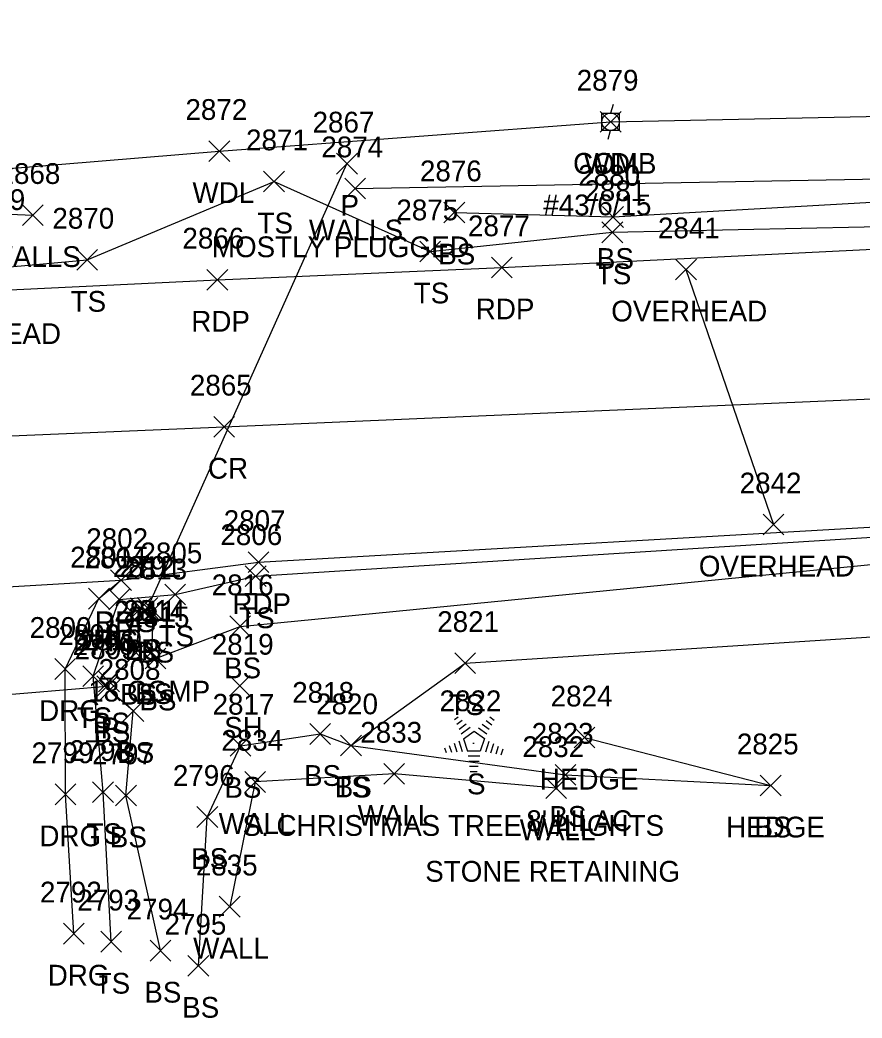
# Model space of a CAD drawing. Extents: x 1611797 to 1633212, y 298978 to 305475.
# Drawn here: x 1616149.2 to 1616230.2, y 301453.9 to 301550 of the extents above; entities that cross this region are included whole.
import ezdxf

# ---------------------------------------------------------------- set-up
doc = ezdxf.new("R2010")
doc.units = 0
for name, color, linetype in [('D_A', 7, 'Continuous'), ('D_C', 7, 'Continuous'), ('D_I', 7, 'Continuous'), ('D_TIC', 7, 'Continuous'), ('DCP', 7, 'Continuous'), ('L_A', 7, 'Continuous'), ('L_C', 7, 'Continuous'), ('L_I', 7, 'Continuous'), ('L_TIC', 7, 'Continuous'), ('LAHR', 7, 'Continuous'), ('LAWA', 7, 'Continuous'), ('LELB', 7, 'Continuous'), ('LTC', 7, 'Continuous'), ('LW', 7, 'Continuous'), ('LWS', 7, 'Continuous'), ('P_A', 7, 'Continuous'), ('P_I', 7, 'Continuous'), ('P_TIC', 7, 'Continuous'), ('PET', 7, 'Continuous'), ('PRC', 7, 'Continuous'), ('R_A', 7, 'Continuous'), ('R_I', 7, 'Continuous'), ('R_TIC', 7, 'Continuous'), ('RDG', 7, 'Continuous'), ('U_A', 7, 'Continuous'), ('U_C', 7, 'Continuous'), ('U_I', 7, 'Continuous'), ('U_TIC', 7, 'Continuous'), ('UCO', 7, 'Continuous'), ('UP', 7, 'Continuous')]:
    doc.layers.add(name, color=color, linetype=linetype)

msp = doc.modelspace()

# ---------------------------------------------------------------- linework, layer by layer
at = {"layer": 'D_TIC'}
for points in [[(1616179.627, 301535.189), (1616181.627, 301537.189)], [(1616181.627, 301535.189), (1616179.627, 301537.189)], [(1616160.437, 301492.414), (1616162.437, 301494.414)], [(1616162.437, 301492.414), (1616160.437, 301494.414)], [(1616156.571, 301484.883), (1616158.571, 301486.883)], [(1616158.571, 301484.883), (1616156.571, 301486.883)]]:
    msp.add_lwpolyline(points, dxfattribs=at)
at = {"layer": 'DCP'}
for points in [[(1616161.437, 301493.414), (1616180.627, 301536.189)], [(1616134.638, 301483.967), (1616157.571, 301485.883)]]:
    msp.add_lwpolyline(points, dxfattribs=at)
at = {"layer": 'L_TIC'}
for points in [[(1616205, 301539.224), (1616207, 301541.224)], [(1616207, 301539.224), (1616205, 301541.224)], [(1616167.347, 301536.406), (1616169.347, 301538.406)], [(1616169.347, 301536.406), (1616167.347, 301538.406)], [(1616172.613, 301533.481), (1616174.613, 301535.481)], [(1616174.613, 301533.481), (1616172.613, 301535.481)], [(1616180.425, 301532.806), (1616182.425, 301534.806)], [(1616182.425, 301532.806), (1616180.425, 301534.806)], [(1616149.407, 301530.242), (1616151.407, 301532.242)], [(1616151.407, 301530.242), (1616149.407, 301532.242)], [(1616189.963, 301530.496), (1616191.963, 301532.496)], [(1616191.963, 301530.496), (1616189.963, 301532.496)], [(1616205.23, 301530.062), (1616207.23, 301532.062)], [(1616207.23, 301530.062), (1616205.23, 301532.062)], [(1616205.16, 301528.587), (1616207.16, 301530.587)], [(1616207.16, 301528.587), (1616205.16, 301530.587)], [(1616154.631, 301525.935), (1616156.631, 301527.935)], [(1616156.631, 301525.935), (1616154.631, 301527.935)], [(1616187.642, 301526.741), (1616189.642, 301528.741)], [(1616189.642, 301526.741), (1616187.642, 301528.741)], [(1616170.844, 301495.476), (1616172.844, 301497.476)], [(1616172.844, 301495.476), (1616170.844, 301497.476)], [(1616157.717, 301493.239), (1616159.717, 301495.239)], [(1616159.717, 301493.239), (1616157.717, 301495.239)], [(1616163.095, 301493.723), (1616165.095, 301495.723)], [(1616165.095, 301493.723), (1616163.095, 301495.723)], [(1616159.792, 301492.408), (1616161.792, 301494.408)], [(1616161.792, 301492.408), (1616159.792, 301494.408)], [(1616160.99, 301492.164), (1616162.99, 301494.164)], [(1616162.99, 301492.164), (1616160.99, 301494.164)], [(1616169.363, 301490.649), (1616171.363, 301492.649)], [(1616171.363, 301490.649), (1616169.363, 301492.649)], [(1616159.349, 301488.117), (1616161.349, 301490.117)], [(1616161.349, 301488.117), (1616159.349, 301490.117)], [(1616160.812, 301488.177), (1616162.812, 301490.177)], [(1616162.812, 301488.177), (1616160.812, 301490.177)], [(1616161.216, 301487.561), (1616163.216, 301489.561)], [(1616163.216, 301487.561), (1616161.216, 301489.561)], [(1616191.004, 301487.111), (1616193.004, 301489.111)], [(1616193.004, 301487.111), (1616191.004, 301489.111)], [(1616155.201, 301485.854), (1616157.201, 301487.854)], [(1616157.201, 301485.854), (1616155.201, 301487.854)], [(1616156.729, 301485.339), (1616158.729, 301487.339)], [(1616158.729, 301485.339), (1616156.729, 301487.339)], [(1616169.323, 301484.925), (1616171.323, 301486.925)], [(1616171.323, 301484.925), (1616169.323, 301486.925)], [(1616156.784, 301484.492), (1616158.784, 301486.492)], [(1616158.784, 301484.492), (1616156.784, 301486.492)], [(1616159.071, 301482.504), (1616161.071, 301484.504)], [(1616161.071, 301482.504), (1616159.071, 301484.504)], [(1616177.054, 301480.292), (1616179.054, 301482.292)], [(1616179.054, 301480.292), (1616177.054, 301482.292)], [(1616202.487, 301479.942), (1616204.487, 301481.942)], [(1616204.487, 301479.942), (1616202.487, 301481.942)], [(1616169.39, 301479.148), (1616171.39, 301481.148)], [(1616171.39, 301479.148), (1616169.39, 301481.148)], [(1616180.012, 301479.188), (1616182.012, 301481.188)], [(1616182.012, 301479.188), (1616180.012, 301481.188)], [(1616180.012, 301479.188), (1616182.012, 301481.188)], [(1616182.012, 301479.188), (1616180.012, 301481.188)], [(1616184.168, 301476.451), (1616186.168, 301478.451)], [(1616186.168, 301476.451), (1616184.168, 301478.451)], [(1616200.667, 301476.353), (1616202.667, 301478.353)], [(1616202.667, 301476.353), (1616200.667, 301478.353)], [(1616170.8, 301475.672), (1616172.8, 301477.672)], [(1616172.8, 301475.672), (1616170.8, 301477.672)], [(1616199.765, 301475.067), (1616201.765, 301477.067)], [(1616201.765, 301475.067), (1616199.765, 301477.067)], [(1616220.403, 301475.329), (1616222.403, 301477.329)], [(1616222.403, 301475.329), (1616220.403, 301477.329)], [(1616220.403, 301475.329), (1616222.403, 301477.329)], [(1616222.403, 301475.329), (1616220.403, 301477.329)], [(1616156.158, 301474.691), (1616158.158, 301476.691)], [(1616158.158, 301474.691), (1616156.158, 301476.691)], [(1616158.365, 301474.375), (1616160.365, 301476.375)], [(1616160.365, 301474.375), (1616158.365, 301476.375)], [(1616166.192, 301472.297), (1616168.192, 301474.297)], [(1616168.192, 301472.297), (1616166.192, 301474.297)], [(1616168.344, 301463.669), (1616170.344, 301465.669)], [(1616170.344, 301463.669), (1616168.344, 301465.669)], [(1616156.943, 301460.295), (1616158.943, 301462.295)], [(1616158.943, 301460.295), (1616156.943, 301462.295)], [(1616161.687, 301459.432), (1616163.687, 301461.432)], [(1616163.687, 301459.432), (1616161.687, 301461.432)], [(1616165.331, 301457.974), (1616167.331, 301459.974)], [(1616167.331, 301457.974), (1616165.331, 301459.974)]]:
    msp.add_lwpolyline(points, dxfattribs=at)
at = {"layer": 'LAHR'}
msp.add_lwpolyline([(1616203.487, 301480.942), (1616221.403, 301476.329)], dxfattribs=at)
at = {"layer": 'LAWA'}
msp.add_lwpolyline([(1616077.397, 301544.561), (1616099.104, 301530.847), (1616130.251, 301534.239), (1616168.347, 301537.406), (1616206, 301540.224), (1616235.198, 301540.836), (1616280.164, 301546.271), (1616301.611, 301541.255), (1616300.857, 301550.027)], dxfattribs=at)
at = {"layer": 'LELB'}
for points in [[(1615704.044, 301519.429), (1615721.872, 301519.336), (1615766.347, 301519.497), (1615808.064, 301519.863), (1615851.206, 301519.772), (1615891.691, 301519.156), (1615938.875, 301519.331), (1615967.204, 301520.797), (1616008.295, 301523.113), (1616049.597, 301525.777), (1616089.806, 301524.619), (1616129.765, 301524.584), (1616155.631, 301526.935), (1616173.613, 301534.481), (1616188.642, 301527.741), (1616206.16, 301529.587), (1616236.465, 301530.233), (1616280.018, 301532.647)], [(1616190.963, 301531.496), (1616206.23, 301531.062), (1616236.189, 301532.79)], [(1616157.943, 301461.295), (1616157.158, 301475.691), (1616156.201, 301486.854), (1616158.717, 301494.239), (1616164.095, 301494.723), (1616171.844, 301496.476), (1616239.285, 301500.75), (1616275.816, 301499.343), (1616312.503, 301500.868), (1616376.084, 301497.816), (1616390.464, 301493.37), (1616428.246, 301490.951), (1616470.257, 301487.66), (1616505.014, 301485.042), (1616526.683, 301483.904), (1616566.273, 301481.258), (1616573.34, 301477.596), (1616572.078, 301471.609)], [(1616162.687, 301460.432), (1616159.365, 301475.375), (1616160.071, 301483.504), (1616157.784, 301485.492), (1616157.729, 301486.339), (1616160.349, 301489.117), (1616160.792, 301493.408), (1616161.99, 301493.164), (1616161.812, 301489.177), (1616162.216, 301488.561), (1616170.363, 301491.649), (1616239.207, 301498.418), (1616275.444, 301497.094), (1616312.956, 301499.195), (1616362.284, 301494.849), (1616380.11, 301491.793), (1616390.022, 301478.924)], [(1616181.012, 301480.188), (1616192.004, 301488.111), (1616238.543, 301491.111), (1616251.004, 301489.641), (1616263.668, 301484.142), (1616287.173, 301483.772), (1616297.211, 301483.153), (1616303.688, 301483.127), (1616310.526, 301487.722), (1616321.473, 301489.587), (1616349.971, 301484.072)], [(1616166.331, 301458.974), (1616167.192, 301473.297), (1616170.39, 301480.148), (1616178.054, 301481.292), (1616181.012, 301480.188), (1616201.667, 301477.353), (1616221.403, 301476.329)]]:
    msp.add_lwpolyline(points, dxfattribs=at)
at = {"layer": 'LTC'}
for p, q in [((1616190.991, 301482.691), (1616191.345, 301482.949)), ((1616194.389, 301482.932), (1616194.808, 301482.627)), ((1616191.2, 301482.226), (1616191.729, 301482.61)), ((1616191.41, 301481.76), (1616192.113, 301482.271)), ((1616191.619, 301481.294), (1616192.498, 301481.932)), ((1616193.276, 301481.887), (1616194.085, 301481.298)), ((1616193.647, 301482.235), (1616194.326, 301481.741)), ((1616194.018, 301482.583), (1616194.567, 301482.184)), ((1616191.844, 301480.839), (1616192.856, 301481.574)), ((1616191.844, 301480.839), (1616192.231, 301479.646)), ((1616192.856, 301481.574), (1616193.853, 301480.849)), ((1616193.853, 301480.849), (1616193.461, 301479.646)), ((1616190.023, 301479.97), (1616190.175, 301479.502)), ((1616190.478, 301480.187), (1616190.69, 301479.535)), ((1616190.934, 301480.404), (1616191.205, 301479.568)), ((1616191.389, 301480.62), (1616191.72, 301479.601)), ((1616194.29, 301480.578), (1616193.952, 301479.538)), ((1616194.735, 301480.327), (1616194.447, 301479.443)), ((1616195.179, 301480.077), (1616194.942, 301479.348)), ((1616193.461, 301479.646), (1616192.231, 301479.646)), ((1616193.423, 301479.146), (1616192.278, 301479.146)), ((1616195.623, 301479.827), (1616195.437, 301479.253)), ((1616193.339, 301478.646), (1616192.351, 301478.646)), ((1616193.256, 301478.146), (1616192.424, 301478.146)), ((1616193.172, 301477.646), (1616192.497, 301477.646))]:
    msp.add_line(p, q, dxfattribs=at)
at = {"layer": 'LW'}
msp.add_lwpolyline([(1616200.765, 301476.067), (1616185.168, 301477.451), (1616171.8, 301476.672), (1616169.344, 301464.669)], dxfattribs=at)
at = {"layer": 'LWS'}
for points in [[(1616181.425, 301533.806), (1616235.455, 301534.791), (1616280.099, 301536.807), (1616303.81, 301537.588)], [(1616099.104, 301530.847), (1616131.806, 301532.026), (1616150.407, 301531.242)]]:
    msp.add_lwpolyline(points, dxfattribs=at)
at = {"layer": 'P_TIC'}
for points in [[(1616194.535, 301525.207), (1616196.535, 301527.207)], [(1616196.535, 301525.207), (1616194.535, 301527.207)], [(1616167.159, 301524.02), (1616169.159, 301526.02)], [(1616169.159, 301524.02), (1616167.159, 301526.02)], [(1616167.819, 301509.867), (1616169.819, 301511.867)], [(1616169.819, 301509.867), (1616167.819, 301511.867)], [(1616171.109, 301496.829), (1616173.109, 301498.829)], [(1616173.109, 301496.829), (1616171.109, 301498.829)], [(1616157.881, 301495.09), (1616159.881, 301497.09)], [(1616159.881, 301495.09), (1616157.881, 301497.09)]]:
    msp.add_lwpolyline(points, dxfattribs=at)
at = {"layer": 'PET'}
for points in [[(1615966.818, 301518.281), (1616008.879, 301518.723), (1616050.011, 301520.759), (1616089.483, 301521.885), (1616129.535, 301523.151), (1616168.159, 301525.02), (1616195.535, 301526.207), (1616237.725, 301528.278), (1616279.261, 301529.047), (1616310.093, 301528.737), (1616346.909, 301526.936), (1616396.487, 301523.415), (1616418.702, 301521.734), (1616433.776, 301520.787), (1616436.26, 301522.002), (1616473.653, 301518.392)], [(1615957.121, 301489.367), (1615991.141, 301489.805), (1615993.646, 301491.148), (1616015.443, 301492.405), (1616050.86, 301493.726), (1616083.497, 301494.695), (1616115.848, 301495.324), (1616117.905, 301494.278), (1616126.676, 301494.21), (1616158.881, 301496.09), (1616172.109, 301497.829), (1616239.299, 301501.678), (1616275.912, 301502.338), (1616312.403, 301501.843), (1616375.815, 301498.508), (1616390.517, 301497.388), (1616390.666, 301497.624), (1616429.451, 301494.362), (1616470.741, 301491.131)]]:
    msp.add_lwpolyline(points, dxfattribs=at)
at = {"layer": 'PRC'}
msp.add_lwpolyline([(1615915.553, 301503.017), (1616010.706, 301505.129), (1616082.84, 301506.971), (1616127.799, 301509.126), (1616168.819, 301510.867), (1616237.813, 301513.845), (1616278.388, 301514.303), (1616314.288, 301513.683), (1616391.362, 301509.478), (1616432.286, 301506.326), (1616472.786, 301503.519), (1616513.149, 301500.749), (1616529.077, 301499.503), (1616571.59, 301496.851)], dxfattribs=at)
at = {"layer": 'R_TIC'}
for points in [[(1616157.881, 301495.09), (1616159.881, 301497.09)], [(1616159.881, 301495.09), (1616157.881, 301497.09)], [(1616155.769, 301493.317), (1616157.769, 301495.317)], [(1616157.769, 301493.317), (1616155.769, 301495.317)], [(1616152.52, 301486.542), (1616154.52, 301488.542)], [(1616154.52, 301486.542), (1616152.52, 301488.542)], [(1616152.547, 301474.48), (1616154.547, 301476.48)], [(1616154.547, 301474.48), (1616152.547, 301476.48)], [(1616153.35, 301461.07), (1616155.35, 301463.07)], [(1616155.35, 301461.07), (1616153.35, 301463.07)]]:
    msp.add_lwpolyline(points, dxfattribs=at)
at = {"layer": 'RDG'}
msp.add_lwpolyline([(1616154.35, 301462.07), (1616153.547, 301475.48), (1616153.52, 301487.542), (1616156.769, 301494.317), (1616158.881, 301496.09)], dxfattribs=at)
at = {"layer": 'U_TIC'}
for points in [[(1616212.247, 301525.005), (1616214.247, 301527.005)], [(1616214.247, 301525.005), (1616212.247, 301527.005)], [(1616220.675, 301500.449), (1616222.675, 301502.449)], [(1616222.675, 301500.449), (1616220.675, 301502.449)]]:
    msp.add_lwpolyline(points, dxfattribs=at)
at = {"layer": 'UCO'}
msp.add_lwpolyline([(1616213.247, 301526.005), (1616221.675, 301501.449)], dxfattribs=at)
at = {"layer": 'UP'}
for p, q in [((1616206.25, 301541.89), (1616206, 301541.057)), ((1616205.167, 301539.39), (1616205.167, 301541.057)), ((1616205.167, 301541.057), (1616206.834, 301541.057)), ((1616206.834, 301541.057), (1616206.834, 301539.39)), ((1616206, 301540.224), (1616206, 301540.224)), ((1616206.834, 301539.39), (1616205.167, 301539.39)), ((1616205.75, 301538.557), (1616206, 301539.39))]:
    msp.add_line(p, q, dxfattribs=at)
msp.add_circle((1616206, 301540.224), 0.833, dxfattribs=at)

# ---------------------------------------------------------------- texts
at = {"layer": 'D_A'}
for p in [(1616180.005, 301531.189), (1616160.815, 301488.414), (1616156.949, 301480.883)]:
    msp.add_text('P', height=2, dxfattribs=at).set_placement(p)
at = {"layer": 'D_C'}
for s, p in [('MOSTLY PLUGGED', (1616167.627, 301527.189)), ('18 CGMP', (1616155.729, 301484.414))]:
    msp.add_text(s, height=2, dxfattribs=at).set_placement(p)
at = {"layer": 'D_I'}
for s, p in [('2867', (1616177.32, 301539.189)), ('2791', (1616158.744, 301496.414)), ('2790', (1616154.225, 301488.883))]:
    msp.add_text(s, height=2, dxfattribs=at).set_placement(p)
at = {"layer": 'L_A'}
for s, p in [('WDL', (1616203.418, 301535.224)), ('WDL', (1616165.764, 301532.406)), ('TS', (1616172.022, 301529.481)), ('WALLS', (1616176.969, 301528.806)), ('WALLS', (1616145.95, 301526.242)), ('BS', (1616189.404, 301526.496)), ('BS', (1616204.671, 301526.062)), ('TS', (1616204.57, 301524.587)), ('TS', (1616187.052, 301522.741)), ('TS', (1616154.04, 301521.935)), ('TS', (1616170.254, 301491.476)), ('TS', (1616162.505, 301489.723)), ('TS', (1616157.127, 301489.239)), ('BS', (1616159.233, 301488.408)), ('BS', (1616160.431, 301488.164)), ('BS', (1616168.804, 301486.649)), ('BS', (1616158.79, 301484.117)), ('BS', (1616160.253, 301484.177)), ('BS', (1616160.657, 301483.561)), ('TS', (1616190.413, 301483.111)), ('TS', (1616154.611, 301481.854)), ('BS', (1616156.17, 301481.339)), ('SH', (1616168.811, 301480.925)), ('BS', (1616156.225, 301480.492)), ('BS', (1616158.512, 301478.504)), ('BS', (1616176.495, 301476.292)), ('HEDGE', (1616199.188, 301475.942)), ('BS', (1616168.831, 301475.148)), ('TS', (1616179.422, 301475.188)), ('BS', (1616179.453, 301475.188)), ('S', (1616192.181, 301475.483)), ('WALL', (1616181.656, 301472.451)), ('BS', (1616200.107, 301472.353)), ('WALL', (1616168.288, 301471.672)), ('HEDGE', (1616217.103, 301471.329)), ('BS', (1616219.844, 301471.329)), ('TS', (1616155.567, 301470.691)), ('BS', (1616157.806, 301470.375)), ('WALL', (1616197.253, 301471.067)), ('BS', (1616165.633, 301468.297)), ('WALL', (1616165.832, 301459.669)), ('TS', (1616156.352, 301456.295)), ('BS', (1616161.128, 301455.432)), ('BS', (1616164.772, 301453.974))]:
    msp.add_text(s, height=2, dxfattribs=at).set_placement(p)
at = {"layer": 'L_C'}
for s, p in [('S. CHRISTMAS TREE W/LIGHTS', (1616170.576, 301471.483)), ("8' LILAC", (1616197.889, 301471.942)), ('STONE RETAINING', (1616188.159, 301467.067))]:
    msp.add_text(s, height=2, dxfattribs=at).set_placement(p)
at = {"layer": 'L_I'}
for s, p in [('2879', (1616202.733, 301543.224)), ('2872', (1616165.087, 301540.406)), ('2871', (1616170.92, 301537.481)), ('2874', (1616178.165, 301536.806)), ('2868', (1616147.1, 301534.242)), ('2876', (1616187.648, 301534.496)), ('2880', (1616202.884, 301534.062)), ('2881', (1616203.467, 301532.587)), ('2869', (1616143.723, 301531.729)), ('2875', (1616185.382, 301530.741)), ('2870', (1616152.285, 301529.935)), ('2806', (1616168.451, 301499.476)), ('2804', (1616155.379, 301497.239)), ('2805', (1616160.757, 301497.723)), ('2812', (1616158.1, 301496.408)), ('2813', (1616159.297, 301496.164)), ('2816', (1616167.615, 301494.649)), ('2811', (1616158.223, 301492.117)), ('2814', (1616159.12, 301492.177)), ('2815', (1616159.524, 301491.561)), ('2821', (1616189.311, 301491.111)), ('2803', (1616152.863, 301489.854)), ('2809', (1616154.438, 301488.492)), ('2810', (1616154.949, 301489.339)), ('2819', (1616167.622, 301488.925)), ('2808', (1616156.732, 301486.504)), ('2818', (1616175.362, 301484.292)), ('2824', (1616200.227, 301483.942)), ('2817', (1616167.697, 301483.148)), ('2820', (1616177.666, 301483.188)), ('2820', (1616177.666, 301483.188)), ('2822', (1616189.536, 301483.483)), ('2833', (1616181.908, 301480.451)), ('2823', (1616198.407, 301480.353)), ('2834', (1616168.54, 301479.672)), ('2832', (1616197.505, 301479.067)), ('2825', (1616218.143, 301479.329)), ('2825', (1616218.143, 301479.329)), ('2798', (1616153.898, 301478.691)), ('2797', (1616156.106, 301478.375)), ('2796', (1616163.877, 301476.297)), ('2835', (1616166.084, 301467.669)), ('2793', (1616154.683, 301464.295)), ('2794', (1616159.427, 301463.432)), ('2795', (1616163.071, 301461.974))]:
    msp.add_text(s, height=2, dxfattribs=at).set_placement(p)
at = {"layer": 'LTC'}
msp.add_text('.', height=1.037, rotation=270, dxfattribs=at).set_placement((1616192.738, 301480.587))
at = {"layer": 'P_A'}
for s, p in [('RDP', (1616193.023, 301521.207)), ('RDP', (1616165.647, 301520.02)), ('CR', (1616167.252, 301505.867)), ('RDP', (1616169.597, 301492.829)), ('RDP', (1616156.369, 301491.09))]:
    msp.add_text(s, height=2, dxfattribs=at).set_placement(p)
at = {"layer": 'P_I'}
for s, p in [('2877', (1616192.275, 301529.207)), ('2866', (1616164.797, 301528.02)), ('2865', (1616165.512, 301513.867)), ('2807', (1616168.77, 301500.829)), ('2802', (1616155.543, 301499.09))]:
    msp.add_text(s, height=2, dxfattribs=at).set_placement(p)
at = {"layer": 'R_A'}
for p in [(1616156.369, 301491.09), (1616154.257, 301489.317), (1616151.009, 301482.542), (1616151.035, 301470.48), (1616151.838, 301457.07)]:
    msp.add_text('DRG', height=2, dxfattribs=at).set_placement(p)
at = {"layer": 'R_I'}
for s, p in [('2802', (1616155.543, 301499.09)), ('2801', (1616153.998, 301497.317)), ('2800', (1616150.095, 301490.542)), ('2799', (1616150.279, 301478.48)), ('2792', (1616151.09, 301465.07))]:
    msp.add_text(s, height=2, dxfattribs=at).set_placement(p)
at = {"layer": 'U_A'}
for s, p in [('COMB', (1616202.386, 301535.224)), ('OVERHEAD', (1616206.058, 301521.005)), ('OVERHEAD', (1616138.102, 301518.829)), ('OVERHEAD', (1616214.486, 301496.449))]:
    msp.add_text(s, height=2, dxfattribs=at).set_placement(p)
at = {"layer": 'U_C'}
msp.add_text('#43/6/15', height=2, dxfattribs=at).set_placement((1616199.513, 301531.224))
at = {"layer": 'U_I'}
for s, p in [('2879', (1616202.733, 301543.224)), ('2841', (1616210.554, 301529.005)), ('2842', (1616218.415, 301504.449))]:
    msp.add_text(s, height=2, dxfattribs=at).set_placement(p)

doc.saveas('drawing.dxf')
